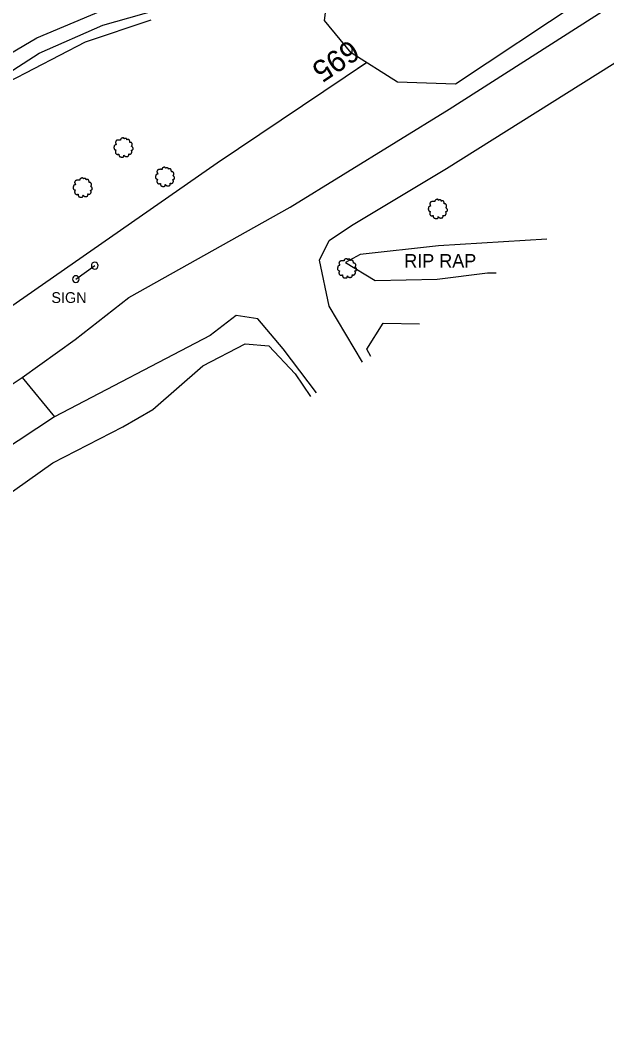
# Model space of a CAD drawing. Extents: x 1901471 to 1963503, y 756461 to 799997.
# Drawn here: x 1913777 to 1913994.8, y 762528.3 to 762904.8 of the extents above; entities that cross this region are included whole.
import ezdxf

# ---------------------------------------------------------------- set-up
doc = ezdxf.new("R2010")
doc.units = 0
for name, color, linetype in [('Default', 7, 'Continuous'), ('RD_EX_Bldg', 7, 'Continuous'), ('RD_EX_DR_ErosCtrl', 7, 'Continuous'), ('RD_EX_Fence_Other', 7, 'Continuous'), ('RD_EX_H2O', 7, 'Continuous'), ('RD_EX_Road', 7, 'Continuous'), ('RD_EX_VEG', 7, 'Continuous'), ('RD_HC_TX_Sta50', 7, 'Continuous')]:
    doc.layers.add(name, color=color, linetype=linetype)

# ---------------------------------------------------------------- blocks, each defined once
blk = doc.blocks.new('T2')
at = {"layer": 'RD_EX_VEG'}
for points in [[(0.05233333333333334, 7.213166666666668), (-0.24750000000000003, 7.238166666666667), (-0.5723333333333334, 7.138166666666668), (-0.8222500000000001, 7.038250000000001), (-1.0471666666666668, 6.963250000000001), (-1.2720833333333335, 6.863250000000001), (-1.5719166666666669, 6.688416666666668), (-1.7968333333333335, 6.488416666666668), (-1.9218333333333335, 6.2385833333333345), (-1.9718333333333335, 6.013666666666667), (-2.0217500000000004, 5.738833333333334), (-2.0217500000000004, 5.563833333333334), (-2.146666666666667, 5.538833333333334), (-2.296666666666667, 5.563833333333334), (-2.5465000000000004, 5.638833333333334), (-2.796416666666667, 5.638833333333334), (-3.0463333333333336, 5.638833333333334), (-3.3961666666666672, 5.613833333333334), (-3.7460000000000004, 5.613833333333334), (-4.020833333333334, 5.563833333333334), (-4.345750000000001, 5.513916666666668), (-4.720583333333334, 5.389000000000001), (-5.0704166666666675, 5.264000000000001), (-5.37025, 5.014083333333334), (-5.620166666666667, 4.539333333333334), (-5.745166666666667, 4.189500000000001), (-5.895083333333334, 3.9395833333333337), (-5.745166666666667, 3.489833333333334), (-5.570166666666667, 3.139916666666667), (-5.545250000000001, 2.9400000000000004), (-5.470250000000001, 2.5152500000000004), (-5.37025, 2.2903333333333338), (-5.245333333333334, 2.0903333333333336), (-5.320250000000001, 2.065416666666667), (-5.695166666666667, 2.015416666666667), (-5.995000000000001, 1.9155000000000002), (-6.419833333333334, 1.6905833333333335), (-6.644750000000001, 1.465666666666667), (-6.744750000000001, 1.1407500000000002), (-6.769666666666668, 0.7909166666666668), (-6.869583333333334, 0.5910833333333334), (-6.944583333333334, 0.3161666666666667), (-6.969583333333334, 0.2411666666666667), (-7.019583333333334, -0.08366666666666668), (-6.9195833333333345, -0.5335000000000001), (-6.894583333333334, -0.8833333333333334), (-6.769666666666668, -1.1082500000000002), (-6.619750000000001, -1.2830833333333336), (-6.444833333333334, -1.5330000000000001), (-6.045000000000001, -1.7579166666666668), (-5.7201666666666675, -1.8579166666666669), (-5.520250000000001, -1.8828333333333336), (-5.695166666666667, -2.382666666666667), (-5.745166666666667, -2.7325000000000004), (-5.870083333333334, -3.132333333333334), (-5.870083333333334, -3.2072500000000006), (-5.920000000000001, -3.682083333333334), (-5.770166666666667, -4.007000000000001), (-5.695166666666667, -4.38175), (-5.520250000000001, -4.606666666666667), (-5.245333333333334, -4.906583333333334), (-4.9205000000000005, -5.131416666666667), (-4.420666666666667, -5.256416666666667), (-4.020833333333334, -5.231416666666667), (-3.4460833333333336, -5.056500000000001), (-3.1962500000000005, -4.9815000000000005), (-3.2212500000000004, -5.156416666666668), (-3.1962500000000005, -5.531333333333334), (-3.1962500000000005, -5.956083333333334), (-3.0463333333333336, -6.280916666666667), (-2.946333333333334, -6.555833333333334), (-2.796416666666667, -6.805750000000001), (-2.4715000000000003, -7.030583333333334), (-2.07175, -7.1055833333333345), (-1.6469166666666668, -7.2555000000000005), (-1.1970833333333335, -7.330500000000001), (-0.6973333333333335, -7.355500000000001), (-0.09758333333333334, -7.205583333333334), (0.17725000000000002, -7.080583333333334), (0.27725000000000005, -6.905666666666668), (0.47716666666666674, -6.530833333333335), (0.4271666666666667, -6.3059166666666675), (0.4521666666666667, -5.706166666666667), (0.5520833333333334, -5.881166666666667), (0.7270833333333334, -6.231000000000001), (1.2268333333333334, -6.530833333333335), (1.626666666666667, -6.705750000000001), (2.101416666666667, -6.8557500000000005), (2.4013333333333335, -6.930666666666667), (2.8760833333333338, -6.8557500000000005), (3.2510000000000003, -6.780750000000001), (3.6257500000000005, -6.655750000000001), (3.9256666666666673, -6.380916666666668), (4.100583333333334, -6.106000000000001), (4.1505833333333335, -5.831166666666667), (4.2255, -5.456333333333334), (4.275500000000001, -5.281416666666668)], [(4.275500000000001, -5.281416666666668), (4.200583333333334, -5.106416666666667), (4.1505833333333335, -4.856583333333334), (4.2255, -4.881583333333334), (4.4004166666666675, -4.931583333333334), (4.675333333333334, -5.056500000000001), (4.900250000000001, -5.131416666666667), (5.225083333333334, -5.106416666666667), (5.500000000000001, -5.006500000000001), (5.949750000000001, -4.731583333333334), (6.224666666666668, -4.256833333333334), (6.499500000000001, -3.8570000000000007), (6.5745000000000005, -3.5321666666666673), (6.524500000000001, -3.3072500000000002), (6.499500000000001, -2.8075000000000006), (6.299583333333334, -2.5575833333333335), (6.249583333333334, -2.432666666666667), (6.1496666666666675, -2.0328333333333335), (6.224666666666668, -1.9828333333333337), (6.499500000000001, -1.9328333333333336), (6.874333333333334, -1.8079166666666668), (7.149250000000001, -1.6830000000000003), (7.374166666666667, -1.5080000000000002), (7.449083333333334, -1.2830833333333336), (7.424166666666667, -0.8833333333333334), (7.4740833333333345, -0.48350000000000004), (7.399166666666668, -0.3335), (7.299166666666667, -0.1836666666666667), (7.224166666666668, 0.016333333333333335), (7.074250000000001, 0.16616666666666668), (6.974333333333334, 0.3161666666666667), (6.874333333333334, 0.41608333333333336), (6.749416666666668, 0.5660833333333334), (6.5745000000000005, 0.6910000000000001), (6.424583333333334, 0.7410000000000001), (6.374583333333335, 0.8909166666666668), (6.524500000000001, 1.0908333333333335), (6.5745000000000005, 1.1907500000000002), (6.599416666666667, 1.4156666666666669), (6.824416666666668, 1.7655000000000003), (6.874333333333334, 2.1653333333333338), (6.824416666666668, 2.590166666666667), (6.774416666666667, 2.8650833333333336), (6.624416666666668, 3.139916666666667), (6.424583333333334, 3.3898333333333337), (6.299583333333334, 3.5647500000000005), (6.124666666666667, 3.689666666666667), (5.799833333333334, 3.814666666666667), (5.549916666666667, 3.864583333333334), (5.200083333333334, 3.864583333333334), (5.000166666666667, 3.9145833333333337), (5.025166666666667, 3.964583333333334), (5.025166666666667, 4.1145000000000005), (5.025166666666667, 4.389416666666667), (4.950166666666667, 4.839166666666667), (4.800250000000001, 5.339), (4.800250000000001, 5.364000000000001), (4.7002500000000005, 5.613833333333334), (4.475416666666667, 5.813750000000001), (4.3005, 5.913666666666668), (4.100583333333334, 6.038666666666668), (3.850666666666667, 6.063666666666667), (3.5508333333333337, 6.063666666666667), (3.2759166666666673, 6.013666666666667), (3.0760000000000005, 5.913666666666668), (2.9010833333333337, 5.788750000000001), (2.8260833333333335, 5.938666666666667), (2.726166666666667, 6.2385833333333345), (2.676166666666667, 6.3885000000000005), (2.52625, 6.563416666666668), (2.301416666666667, 6.7633333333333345), (1.8515000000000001, 6.888250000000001), (1.2268333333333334, 6.813333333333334), (0.9269166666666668, 6.613416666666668), (0.7770000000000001, 6.438500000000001), (0.7270833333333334, 6.563416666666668), (0.5270833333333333, 6.7633333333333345), (0.4271666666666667, 6.938250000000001), (0.25225000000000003, 7.063250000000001), (0.10233333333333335, 7.163166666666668), (0.0023333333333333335, 7.213166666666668)]]:
    blk.add_spline(points, degree=3, dxfattribs=at)
blk = doc.blocks.new('SIGNPOST')
at = {"layer": 'Default'}
for centre, start, end in [((7.776250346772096e-18, 0), 90.00000000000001, 270), ((-7.776250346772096e-18, 0), 270, 90)]:
    blk.add_arc(centre, 0.12700000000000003, start, end, dxfattribs=at)

msp = doc.modelspace()

# ---------------------------------------------------------------- linework, layer by layer
at = {"layer": 'RD_EX_Bldg'}
msp.add_lwpolyline([(1913797.6700000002, 762808.6700000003), (1913804.6800000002, 762813.6500000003)], dxfattribs=at)
at = {"layer": 'RD_EX_DR_ErosCtrl'}
for points in [[(1913825.5100000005, 762904.8500000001), (1913801.1100000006, 762896.6600000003), (1913772.5300000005, 762881.8500000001), (1913742.9000000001, 762861.4600000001), (1913690.1000000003, 762824.4200000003), (1913684.3500000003, 762832.4400000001), (1913734.1900000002, 762867.2900000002), (1913763.1200000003, 762886.4600000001), (1913783.1600000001, 762898.31), (1913807.0400000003, 762908.2500000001)], [(1913972.5600000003, 762823.4600000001), (1913932.39, 762821.06), (1913903.2800000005, 762817.7500000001), (1913897.8800000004, 762814.7800000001), (1913908.8600000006, 762808.1600000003), (1913931.8700000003, 762808.6800000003), (1913950.5200000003, 762810.9500000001), (1913953.8200000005, 762810.9700000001)]]:
    msp.add_lwpolyline(points, dxfattribs=at)
at = {"layer": 'RD_EX_Fence_Other'}
for points in [[(1913480.6800000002, 762594.4000000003), (1913520.7900000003, 762621.3), (1913598.8300000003, 762675.6100000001), (1913657.6800000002, 762717.6600000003), (1913696.6300000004, 762744.9300000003), (1913732.5500000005, 762769.9500000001), (1913782.4600000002, 762804.6500000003), (1913850.1100000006, 762851.82), (1913897.7200000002, 762883.8400000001), (1913905.6500000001, 762889.1000000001)], [(1913902.4500000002, 762886.9800000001), (1913905.6500000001, 762889.1000000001)], [(1913902.4500000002, 762886.9800000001), (1913905.6500000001, 762889.1000000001)]]:
    msp.add_lwpolyline(points, dxfattribs=at)
at = {"layer": 'RD_EX_H2O'}
msp.add_lwpolyline([(1913689.0500000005, 762828.08), (1913756.6700000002, 762874.9600000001), (1913784.0300000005, 762892.56), (1913807.7300000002, 762903.0200000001), (1913832.6600000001, 762909.9900000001), (1913856.1800000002, 762915.7400000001), (1913874.1300000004, 762921.6700000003), (1913949.5900000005, 762946.6800000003), (1913997.8700000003, 762961.6600000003), (1914016.1700000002, 762968.55), (1914038.1300000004, 762981.4400000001), (1914090.9300000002, 763016.6500000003)], dxfattribs=at)
at = {"layer": 'RD_EX_Road'}
for points in [[(1913777.7200000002, 762772.05), (1913797.4800000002, 762786.2400000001), (1913817.4000000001, 762801.7700000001), (1913877.3200000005, 762835.4200000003), (1913936.2900000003, 762871.8), (1914010.9500000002, 762919.56), (1914065.2200000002, 762955.2500000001), (1914143.9600000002, 763005.6700000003), (1914223.0100000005, 763058.7700000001), (1914282.7700000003, 763100.8800000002), (1914350.2100000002, 763147.5400000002), (1914399.9300000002, 763189.3400000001), (1914482.5800000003, 763247.9400000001), (1914554.7300000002, 763296.9300000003), (1914585.9200000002, 763319.9100000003), (1914617.2900000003, 763341.8700000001), (1914657.3300000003, 763370.8400000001), (1914706.2300000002, 763403.6000000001), (1914752.1800000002, 763434.4100000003), (1914812.7100000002, 763475.1000000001), (1914850.7300000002, 763500.3900000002), (1914926.9400000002, 763551.9600000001), (1915015.1500000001, 763611.4800000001), (1915085.8300000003, 763659.9200000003)], [(1913904.1300000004, 762777.8500000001), (1913891.7500000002, 762798.56), (1913888.14, 762815.6500000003), (1913891.7500000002, 762823.0200000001), (1913900.0600000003, 762828.5900000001), (1913935.3500000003, 762849.6900000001), (1914019.1100000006, 762902.31), (1914108.6700000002, 762961.05), (1914190.7000000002, 763015.55), (1914272.4200000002, 763072.1000000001), (1914399.6200000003, 763164.0100000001), (1914409.2700000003, 763170.31), (1914386.5000000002, 763122.0900000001), (1914396.2000000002, 763117.56), (1914419.9300000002, 763167.4000000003), (1914427.5500000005, 763180.9600000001), (1914432.7600000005, 763186.5300000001), (1914468.3700000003, 763210.7600000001)], [(1913887.0200000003, 762766.4500000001), (1913874.6500000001, 762782.7100000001), (1913865.2400000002, 762793.8500000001), (1913857.2400000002, 762795.1100000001), (1913847.5200000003, 762787.7300000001), (1913789.8000000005, 762757.4600000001)], [(1913460.1100000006, 762555.9100000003), (1913505.2800000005, 762587.05), (1913536.3300000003, 762607.9100000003), (1913601.5800000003, 762651.9000000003), (1913732.0800000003, 762740.5200000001), (1913768.3100000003, 762765.8500000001), (1913777.7200000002, 762772.05), (1913789.8000000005, 762757.4600000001), (1913742.5900000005, 762726.4100000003), (1913674.2000000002, 762680.06), (1913609.2700000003, 762635.7500000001), (1913519.0800000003, 762575.2800000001), (1913449.6000000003, 762528.31)]]:
    msp.add_lwpolyline(points, dxfattribs=at)
at = {"layer": 'RD_EX_VEG'}
for points in [[(1913985.4000000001, 762912.0000000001), (1913938.6500000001, 762881.05), (1913917.1300000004, 762881.8500000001), (1913899.8700000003, 762892.7400000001), (1913890.0400000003, 762904.6900000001), (1913892.1600000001, 762920.9000000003)], [(1913907.2400000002, 762779.9300000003), (1913905.7100000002, 762782.6600000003), (1913911.8200000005, 762792.2300000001), (1913925.3500000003, 762792.0000000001)], [(1913498.2500000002, 762551.0400000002), (1913522.6900000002, 762563.2600000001), (1913537.0300000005, 762567.5100000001), (1913544.2000000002, 762563.5300000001), (1913551.9100000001, 762555.56), (1913558.8100000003, 762560.3400000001), (1913548.1900000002, 762572.0300000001), (1913551.9100000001, 762579.7300000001), (1913589.3600000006, 762606.2900000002), (1913635.3100000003, 762639.3600000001), (1913666.9200000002, 762653.7000000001), (1913693.2200000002, 762663.2700000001), (1913710.2200000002, 762677.8800000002), (1913732.2600000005, 762694.08), (1913759.89, 762719.7100000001), (1913789.1100000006, 762740.4300000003), (1913815.14, 762753.7100000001), (1913826.2900000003, 762760.2200000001), (1913844.89, 762776.4200000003), (1913860.5600000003, 762784.6600000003), (1913869.3200000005, 762783.8600000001), (1913879.1500000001, 762773.5000000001), (1913884.8600000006, 762765.0100000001)]]:
    msp.add_lwpolyline(points, dxfattribs=at)

# ---------------------------------------------------------------- block references
at = {"layer": 'RD_EX_Bldg', "xscale": 9.84251968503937, "yscale": 9.84251968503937}
for p in [(1913804.6800000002, 762813.6500000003), (1913797.6700000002, 762808.6700000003)]:
    msp.add_blockref('SIGNPOST', p, dxfattribs=at)
at = {"layer": 'RD_EX_VEG', "xscale": 0.4921259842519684, "yscale": 0.4921259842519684}
for p in [(1913815.2600000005, 762857.55), (1913830.6700000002, 762846.6600000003), (1913800.1200000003, 762842.6800000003), (1913932.0100000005, 762834.7300000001), (1913898.2800000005, 762812.6800000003)]:
    msp.add_blockref('T2', p, dxfattribs=at)

# ---------------------------------------------------------------- texts
at = {"layer": 'RD_EX_DR_ErosCtrl'}
msp.add_text('RIP RAP', height=5.000000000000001, dxfattribs=at).set_placement((1913919.64, 762812.9600000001))
at = {"layer": 'RD_EX_Road'}
msp.add_text('SIGN', height=4.000000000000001, dxfattribs=at).set_placement((1913788.5800000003, 762799.7900000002))
at = {"layer": 'RD_HC_TX_Sta50'}
msp.add_text('695', height=8.000000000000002, rotation=214.01710034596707, dxfattribs=at).set_placement((1913899.4564166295, 762897.9113552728))

doc.saveas('drawing.dxf')
